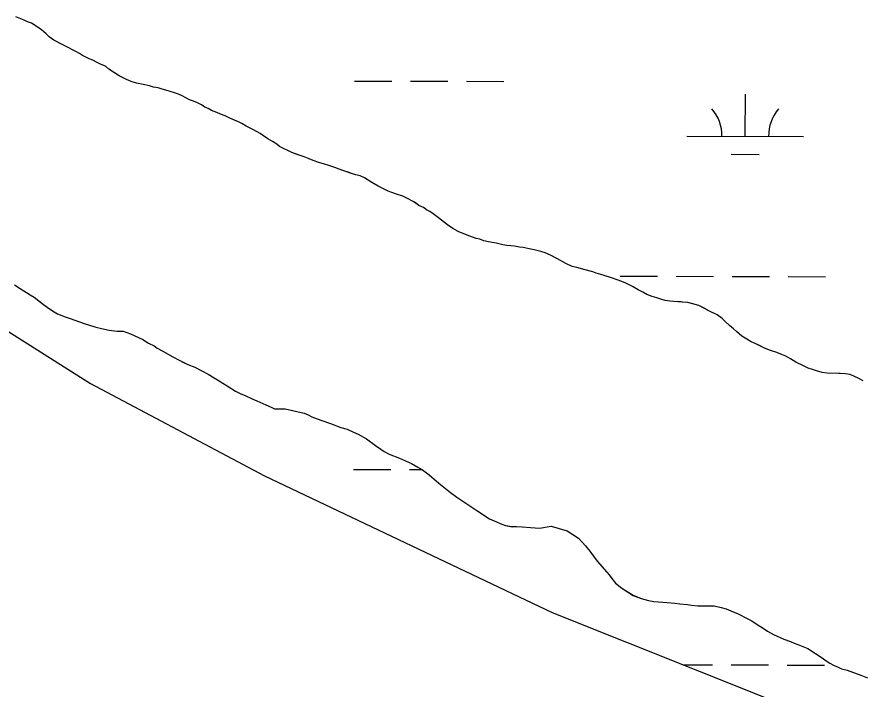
# Model space of a CAD drawing. Extents: x 3161514 to 3199414, y 831166 to 856601.
# Drawn here: x 3193668 to 3194392, y 848781 to 849357 of the extents above; entities that cross this region are included whole.
import ezdxf

# ---------------------------------------------------------------- set-up
doc = ezdxf.new("R2010")
doc.units = 0
for name, color, linetype in [('V-SITE-VEGE', 7, 'Continuous'), ('V-TOPO-SHOR', 7, 'Continuous'), ('V-WETL-SWMP', 7, 'Continuous')]:
    doc.layers.add(name, color=color, linetype=linetype)

msp = doc.modelspace()

# ---------------------------------------------------------------- linework, layer by layer
at = {"layer": 'V-SITE-VEGE'}
for points in [[(3193896.924, 849243.85), (3193893.481, 849245.679), (3193891.096, 849247.514), (3193887.387, 849249.867), (3193883.413, 849252.22), (3193879.702, 849254.84), (3193876.79, 849256.6730000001), (3193871.228, 849259.808), (3193867.781, 849261.637), (3193864.873, 849262.939), (3193861.164, 849265.295), (3193858.254, 849266.599), (3193854.809, 849268.164), (3193850.842, 849269.724), (3193846.8710000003, 849271.8150000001), (3193842.904, 849273.376), (3193839.728, 849274.679), (3193835.23, 849276.4990000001), (3193832.318, 849278.068), (3193829.406, 849279.371), (3193826.491, 849281.203), (3193823.049, 849283.03), (3193819.874, 849284.333), (3193816.436, 849285.633), (3193810.079, 849289.0310000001), (3193806.904, 849290.333), (3193803.466, 849291.634), (3193796.062, 849293.7000000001), (3193792.8880000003, 849294.741), (3193789.449, 849295.777), (3193785.486, 849296.547), (3193782.0500000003, 849297.583), (3193776.5, 849298.607), (3193770.948, 849299.898), (3193766.188, 849301.1900000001), (3193762.219, 849303.015), (3193756.128, 849306.148), (3193752.153, 849308.765), (3193747.1210000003, 849311.905), (3193744.205, 849314.264), (3193740.5, 849315.827), (3193737.321, 849317.658), (3193733.35, 849319.485), (3193730.438, 849320.787), (3193724.616, 849323.659), (3193721.968, 849325.2270000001), (3193718.787, 849327.058), (3193710.052, 849331.496), (3193707.1380000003, 849333.063), (3193699.99, 849336.719), (3193696.0130000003, 849339.6), (3193693.625, 849341.964), (3193689.382, 849345.371), (3193684.874, 849348.777), (3193680.901, 849351.13), (3193677.4620000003, 849352.431), (3193674.5500000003, 849353.735), (3193667.407, 849356.599)], [(3194327.176, 849065.973), (3194324.2660000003, 849067.2760000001), (3194319.506, 849069.096), (3194314.214, 849070.915), (3194308.9220000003, 849072.996), (3194300.98, 849076.911), (3194297.542, 849078.212), (3194293.833, 849080.567), (3194289.593, 849083.182), (3194284.819, 849087.117), (3194282.429, 849089.478), (3194278.983, 849092.3640000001), (3194275.268, 849095.773), (3194272.613, 849098.135), (3194268.372, 849101.278), (3194261.753, 849104.672), (3194252.752, 849109.3740000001), (3194246.4050000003, 849111.187), (3194243.233, 849111.961), (3194238.744, 849112.198), (3194237.951, 849112.459), (3194234.7830000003, 849112.4400000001), (3194227.914, 849113.194), (3194223.951, 849113.7000000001), (3194221.043, 849114.476), (3194216.809, 849116.034), (3194212.58, 849117.067), (3194208.083, 849118.889), (3194204.64, 849120.718), (3194200.671, 849122.807), (3194195.901, 849125.684), (3194192.989, 849126.987), (3194190.077, 849128.554), (3194186.636, 849129.856), (3194182.669, 849131.417), (3194177.9080000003, 849133.24), (3194171.561, 849135.05), (3194168.653, 849135.826), (3194164.686, 849137.125), (3194161.776, 849138.165), (3194154.108, 849140.231), (3194151.2, 849141.008), (3194148.025, 849142.046), (3194144.062, 849142.816), (3194138.7660000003, 849145.425), (3194131.617, 849149.345), (3194125.528, 849152.478), (3194121.029, 849154.5650000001), (3194117.326, 849155.6), (3194111.509, 849157.152), (3194107.282, 849157.92), (3194102.261, 849158.946), (3194099.088, 849159.456), (3194094.861, 849160.226), (3194091.693, 849160.4720000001), (3194088.259, 849160.716), (3194084.822, 849161.49), (3194079.008, 849162.7760000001), (3194072.403, 849163.796), (3194068.436, 849164.828), (3194064.997, 849166.13), (3194061.827, 849166.903), (3194056.535, 849168.721), (3194051.2430000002, 849170.804), (3194046.4790000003, 849172.889), (3194041.978, 849175.238), (3194037.472, 849178.382), (3194032.17, 849182.576), (3194029.52, 849184.411), (3194025.012, 849187.8150000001), (3194022.096, 849189.91), (3194019.448, 849191.479), (3194016.798, 849193.312), (3194012.827, 849195.136), (3194008.585, 849198.282), (3194001.966, 849201.6730000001), (3193999.056, 849202.978), (3193993.7660000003, 849204.797), (3193989.535, 849206.093), (3193986.622, 849207.398), (3193982.653, 849209.2220000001), (3193977.8880000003, 849211.571), (3193972.59, 849214.709), (3193966.233, 849218.633), (3193962.526, 849220.464), (3193958.823, 849221.232), (3193955.917, 849222.27), (3193948.509, 849224.8690000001), (3193944.542, 849226.1680000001), (3193940.839, 849227.466), (3193935.8140000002, 849229.287), (3193931.847, 849230.583), (3193927.085, 849231.875), (3193922.323, 849233.696), (3193918.8850000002, 849234.9990000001), (3193914.6520000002, 849236.821), (3193911.213, 849237.858), (3193906.982, 849239.4180000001), (3193904.072, 849240.459), (3193900.631, 849242.0210000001), (3193896.924, 849243.85)], [(3193666.325, 849127.186), (3193671.095, 849124.042), (3193679.838, 849118.549), (3193683.281, 849116.456), (3193691.237, 849110.165), (3193696.273, 849106.4990000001), (3193700.249, 849103.8790000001), (3193703.161, 849102.3150000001), (3193709.776, 849099.71), (3193714.007, 849098.4130000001), (3193726.174, 849093.996), (3193730.6720000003, 849092.437), (3193735.167, 849091.143), (3193740.983, 849089.591), (3193747.59, 849088.308), (3193754.4590000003, 849087.555), (3193759.477, 849087.319), (3193765.823, 849085.243), (3193776.414, 849080.286), (3193781.181, 849077.147), (3193785.9450000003, 849074.7980000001), (3193788.595, 849072.965), (3193793.363, 849070.3520000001), (3193802.102, 849065.385), (3193807.398, 849062.512), (3193814.812, 849058.856), (3193820.896, 849056.515), (3193832.281, 849050.507), (3193837.579, 849047.3690000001), (3193841.8170000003, 849044.7540000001), (3193844.733, 849042.9230000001), (3193848.4420000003, 849040.568), (3193855.858, 849036.121), (3193860.359, 849033.77), (3193864.0640000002, 849032.208), (3193869.886, 849029.601), (3193874.12, 849027.7760000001), (3193881.796, 849024.388), (3193886.295, 849022.301), (3193889.205, 849020.9990000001), (3193898.184, 849020.786), (3193914.5700000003, 849017.181), (3193918.0100000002, 849015.881), (3193921.1890000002, 849014.05), (3193925.686, 849012.2270000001), (3193929.653, 849010.931), (3193937.061, 849008.332), (3193946.054, 849004.951), (3193951.344, 849003.3960000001), (3193956.9, 849001.051), (3193960.8710000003, 848999.2270000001), (3193968.02, 848995.307), (3193975.7090000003, 848989.544), (3193980.214, 848986.402), (3193983.131, 848984.305), (3193987.3680000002, 848981.954), (3193996.099, 848978.571), (3194006.42, 848974.1410000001), (3194011.981, 848971.003), (3194015.954, 848968.65), (3194021.785, 848964.46), (3194030.005, 848957.378), (3194039.821, 848949.2490000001), (3194045.3880000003, 848945.321), (3194048.832, 848942.964), (3194054.663, 848939.0380000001), (3194062.347, 848933.801), (3194073.474, 848926.738), (3194077.4450000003, 848924.909), (3194083.798, 848922.044), (3194086.97, 848921.005), (3194092.785, 848919.981), (3194096.481, 848920.0040000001), (3194101.235, 848919.7660000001), (3194108.364, 848919.279), (3194112.327, 848919.037), (3194116.287, 848918.7930000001), (3194126.044, 848920.434), (3194139.796, 848916.287), (3194149.598, 848910.008), (3194155.707, 848903.442), (3194159.164, 848898.973), (3194165.548, 848890.562), (3194173.785, 848881.106), (3194175.911, 848878.741), (3194178.041, 848875.585), (3194181.232, 848871.642), (3194186.8000000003, 848867.186), (3194196.338, 848861.169), (3194203.217, 848858.568), (3194209.562, 848856.755), (3194214.055, 848855.987)], [(3194393.558, 849044.963), (3194389.059, 849047.049), (3194386.144, 849048.616), (3194382.4390000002, 849050.181), (3194377.948, 849050.947), (3194373.723, 849051.186), (3194372.666, 849051.18), (3194362.633, 849051.387), (3194358.406, 849052.153), (3194353.382, 849053.447), (3194349.946, 849054.484), (3194346.241, 849055.784), (3194342.272, 849057.609), (3194335.917, 849061.005), (3194331.149, 849063.618), (3194327.176, 849065.973)], [(3194214.055, 848855.987), (3194225.6750000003, 848854.998), (3194232.014, 848854.507), (3194236.503, 848854.003), (3194242.844, 848853.247), (3194246.542, 848852.7390000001), (3194251.826, 848852.242), (3194265.818, 848852.057), (3194271.897, 848850.7710000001), (3194276.128, 848849.7390000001), (3194280.097, 848847.912), (3194286.448, 848845.309), (3194294.126, 848841.393), (3194298.097, 848839.302), (3194303.399, 848835.636), (3194306.842, 848833.545), (3194311.611, 848830.404), (3194316.643, 848827.528), (3194325.64, 848823.6190000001), (3194331.196, 848821.5380000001), (3194334.373, 848820.238), (3194337.5470000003, 848819.1950000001), (3194346.014, 848815.55), (3194358.465, 848807.702), (3194361.912, 848805.0800000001), (3194364.829, 848802.985), (3194368.005, 848801.419), (3194371.974, 848799.594), (3194374.886, 848798.289), (3194379.9080000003, 848796.9990000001), (3194391.549, 848792.839), (3194397.105, 848790.497)]]:
    msp.add_lwpolyline(points, dxfattribs=at)
at = {"layer": 'V-TOPO-SHOR'}
for points in [[(3193922.323, 849233.696), (3193918.8850000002, 849234.9990000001), (3193914.6520000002, 849236.821), (3193911.213, 849237.858), (3193906.982, 849239.4180000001), (3193904.072, 849240.459), (3193900.631, 849242.023), (3193896.924, 849243.85), (3193893.481, 849245.679), (3193891.096, 849247.514), (3193887.387, 849249.867), (3193883.413, 849252.22), (3193879.702, 849254.84), (3193876.788, 849256.6730000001), (3193871.228, 849259.808), (3193867.7830000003, 849261.637), (3193864.873, 849262.939), (3193861.164, 849265.295), (3193858.254, 849266.599), (3193854.811, 849268.164), (3193850.842, 849269.724), (3193846.8710000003, 849271.813), (3193842.904, 849273.376), (3193839.728, 849274.679), (3193835.23, 849276.4990000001), (3193832.318, 849278.068), (3193829.406, 849279.371), (3193826.491, 849281.203), (3193823.049, 849283.03), (3193819.874, 849284.333), (3193816.436, 849285.633), (3193810.0810000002, 849289.0310000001), (3193806.904, 849290.331), (3193803.466, 849291.634), (3193796.062, 849293.702), (3193792.8880000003, 849294.741), (3193789.449, 849295.777), (3193785.486, 849296.547), (3193782.0500000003, 849297.583), (3193776.5, 849298.607), (3193770.948, 849299.898), (3193766.188, 849301.1900000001), (3193762.219, 849303.015), (3193756.128, 849306.148), (3193752.153, 849308.765), (3193747.1210000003, 849311.905), (3193744.205, 849314.264), (3193740.5, 849315.829), (3193737.321, 849317.658), (3193733.35, 849319.485), (3193730.438, 849320.787), (3193724.616, 849323.659), (3193721.968, 849325.2270000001), (3193718.787, 849327.058), (3193710.052, 849331.496), (3193707.1380000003, 849333.0650000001), (3193699.99, 849336.719), (3193696.0130000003, 849339.6), (3193693.625, 849341.964), (3193689.382, 849345.371), (3193684.874, 849348.777), (3193680.901, 849351.13), (3193677.4620000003, 849352.431), (3193674.5500000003, 849353.735), (3193667.407, 849356.599)], [(3194342.272, 849057.609), (3194335.917, 849061.005), (3194331.149, 849063.618), (3194327.176, 849065.973), (3194324.2660000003, 849067.2760000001), (3194319.504, 849069.096), (3194314.214, 849070.915), (3194308.9220000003, 849072.996), (3194304.157, 849075.345), (3194300.98, 849076.911), (3194297.542, 849078.212), (3194293.833, 849080.567), (3194289.593, 849083.182), (3194284.819, 849087.117), (3194282.429, 849089.478), (3194278.983, 849092.3640000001), (3194275.268, 849095.773), (3194272.613, 849098.135), (3194268.372, 849101.278), (3194261.753, 849104.672), (3194257.251, 849107.023), (3194252.752, 849109.3740000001), (3194246.4050000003, 849111.187), (3194243.233, 849111.961), (3194238.744, 849112.198), (3194237.951, 849112.459), (3194234.7830000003, 849112.4400000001), (3194227.914, 849113.194), (3194223.951, 849113.7000000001), (3194221.043, 849114.476), (3194216.809, 849116.034), (3194212.58, 849117.067), (3194208.083, 849118.889), (3194204.64, 849120.718), (3194200.669, 849122.807), (3194195.901, 849125.684), (3194192.989, 849126.987), (3194190.077, 849128.556), (3194186.636, 849129.856), (3194182.669, 849131.419), (3194177.9080000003, 849133.24), (3194171.561, 849135.05), (3194168.653, 849135.826), (3194164.686, 849137.125), (3194161.776, 849138.165), (3194154.108, 849140.231), (3194151.2, 849141.008), (3194148.025, 849142.046), (3194144.062, 849142.816), (3194138.7660000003, 849145.425), (3194131.617, 849149.345), (3194125.528, 849152.478), (3194121.029, 849154.5650000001), (3194117.326, 849155.6), (3194111.509, 849157.152), (3194107.282, 849157.92), (3194102.261, 849158.946), (3194099.088, 849159.456), (3194094.861, 849160.224), (3194091.693, 849160.4720000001), (3194088.259, 849160.716), (3194084.822, 849161.49), (3194079.008, 849162.7760000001), (3194072.403, 849163.796), (3194068.436, 849164.828), (3194064.997, 849166.128), (3194061.825, 849166.903), (3194056.535, 849168.721), (3194051.2430000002, 849170.804), (3194046.4790000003, 849172.889), (3194041.978, 849175.238), (3194037.472, 849178.382), (3194032.17, 849182.576), (3194029.52, 849184.409), (3194025.012, 849187.8150000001), (3194022.096, 849189.91), (3194019.448, 849191.479), (3194016.798, 849193.312), (3194012.827, 849195.136), (3194010.707, 849196.709), (3194008.585, 849198.282), (3194001.966, 849201.676), (3193999.056, 849202.978), (3193993.7660000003, 849204.797), (3193989.535, 849206.093), (3193986.622, 849207.398), (3193982.651, 849209.2220000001), (3193977.8880000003, 849211.571), (3193972.59, 849214.709), (3193966.233, 849218.633), (3193962.526, 849220.462), (3193958.825, 849221.232), (3193955.917, 849222.27), (3193952.2120000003, 849223.571), (3193948.509, 849224.8690000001), (3193944.542, 849226.1680000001), (3193940.839, 849227.466), (3193935.8140000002, 849229.287), (3193931.847, 849230.583), (3193927.085, 849231.875), (3193922.323, 849233.696)], [(3193666.325, 849127.184), (3193671.095, 849124.042), (3193679.838, 849118.549), (3193683.2830000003, 849116.456), (3193688.585, 849112.262), (3193691.237, 849110.165), (3193696.273, 849106.4990000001), (3193700.249, 849103.8790000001), (3193703.161, 849102.313), (3193709.776, 849099.71), (3193714.007, 849098.4130000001), (3193726.174, 849093.996), (3193730.6720000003, 849092.437), (3193735.167, 849091.143), (3193740.983, 849089.591), (3193747.59, 849088.308), (3193754.4590000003, 849087.555), (3193759.477, 849087.319), (3193765.823, 849085.243), (3193776.412, 849080.286), (3193781.181, 849077.147), (3193785.9450000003, 849074.7980000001), (3193788.595, 849072.965), (3193793.363, 849070.3520000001), (3193802.102, 849065.385), (3193807.398, 849062.512), (3193811.105, 849060.683), (3193814.812, 849058.856), (3193820.896, 849056.515), (3193832.281, 849050.507), (3193837.579, 849047.3690000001), (3193841.8170000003, 849044.7540000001), (3193844.733, 849042.9230000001), (3193848.4420000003, 849040.568), (3193855.858, 849036.121), (3193860.359, 849033.77), (3193864.0640000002, 849032.208), (3193869.886, 849029.601), (3193874.12, 849027.7760000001), (3193881.796, 849024.388), (3193886.295, 849022.301), (3193889.205, 849020.9990000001), (3193898.184, 849020.784), (3193914.5700000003, 849017.181), (3193918.0100000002, 849015.881), (3193921.1890000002, 849014.05), (3193925.686, 849012.2270000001), (3193929.653, 849010.931), (3193937.061, 849008.332), (3193946.054, 849004.951), (3193951.344, 849003.3960000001), (3193956.9, 849001.051), (3193960.8710000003, 848999.2270000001), (3193968.02, 848995.307), (3193975.7090000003, 848989.544), (3193980.214, 848986.4)], [(3194393.558, 849044.963), (3194389.059, 849047.049), (3194386.144, 849048.616), (3194382.4390000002, 849050.181), (3194377.948, 849050.947), (3194373.723, 849051.186), (3194372.666, 849051.18), (3194362.633, 849051.387), (3194358.406, 849052.155), (3194353.382, 849053.447), (3194349.946, 849054.484), (3194346.241, 849055.784), (3194342.272, 849057.609)], [(3193980.214, 848986.4), (3193983.131, 848984.305), (3193987.3680000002, 848981.954), (3193996.099, 848978.571), (3194006.418, 848974.1410000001), (3194011.981, 848971.003), (3194015.954, 848968.65), (3194021.785, 848964.46), (3194030.007, 848957.378), (3194039.821, 848949.2490000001), (3194045.3880000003, 848945.321), (3194048.832, 848942.964), (3194054.663, 848939.0380000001), (3194062.347, 848933.801), (3194073.474, 848926.738), (3194077.4450000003, 848924.911), (3194083.798, 848922.044), (3194086.97, 848921.005), (3194092.785, 848919.981), (3194096.481, 848920.0040000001), (3194101.235, 848919.7660000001), (3194108.364, 848919.279), (3194112.327, 848919.035), (3194116.287, 848918.7930000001), (3194126.044, 848920.434), (3194139.796, 848916.287), (3194149.598, 848910.008), (3194155.707, 848903.442), (3194159.164, 848898.973), (3194165.548, 848890.562), (3194173.785, 848881.104), (3194175.911, 848878.741), (3194178.041, 848875.585), (3194181.232, 848871.642), (3194186.8000000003, 848867.186), (3194196.338, 848861.169), (3194203.217, 848858.568), (3194209.562, 848856.755), (3194214.055, 848855.987), (3194225.6750000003, 848854.998), (3194232.014, 848854.507), (3194236.503, 848854.003), (3194242.844, 848853.247), (3194246.542, 848852.7390000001), (3194251.826, 848852.242), (3194265.818, 848852.057), (3194271.897, 848850.7710000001), (3194276.128, 848849.7390000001), (3194280.097, 848847.912), (3194286.448, 848845.309), (3194294.126, 848841.393), (3194298.097, 848839.302), (3194303.399, 848835.636), (3194306.842, 848833.545), (3194311.611, 848830.404), (3194316.643, 848827.528), (3194325.64, 848823.6190000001), (3194331.196, 848821.5380000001), (3194334.373, 848820.238), (3194337.545, 848819.197), (3194346.014, 848815.55), (3194358.465, 848807.702), (3194361.912, 848805.0800000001), (3194364.829, 848802.985), (3194368.005, 848801.419), (3194371.974, 848799.594), (3194374.886, 848798.289), (3194379.9080000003, 848796.9990000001), (3194391.549, 848792.839), (3194397.105, 848790.497)]]:
    msp.add_lwpolyline(points, dxfattribs=at)
at = {"layer": 'V-WETL-SWMP'}
for p, q in [((3193957.7345846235, 849301.6706897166), (3193989.734456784, 849301.582281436)), ((3194005.7343928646, 849301.5380772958), (3194037.7342650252, 849301.4496690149)), ((3194053.734201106, 849301.405464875), (3194085.734073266, 849301.3170565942)), ((3194292.4490192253, 849254.3158402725), (3194292.5484419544, 849290.3156512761)), ((3194242.4492189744, 849254.4539782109), (3194342.448819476, 849254.1777023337)), ((3194280.4064507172, 849238.918074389), (3194304.4063548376, 849238.8517681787)), ((3194185.273840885, 849134.5406548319), (3194217.2737130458, 849134.4522465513)), ((3194233.2736491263, 849134.4080424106), (3194265.2735212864, 849134.3196341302)), ((3194281.273457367, 849134.27542999), (3194313.2733295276, 849134.1870217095)), ((3194329.273265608, 849134.1428175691), (3194361.2731377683, 849134.0544092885)), ((3193956.815821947, 848968.997436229), (3193988.815694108, 848968.9090279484)), ((3194004.815630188, 848968.8648238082), (3194015.6362387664, 848968.8349289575)), ((3194239.5088683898, 848801.7150241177), (3194264.35475861, 848801.6463806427)), ((3194280.35469469, 848801.6021765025), (3194312.354566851, 848801.5137682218)), ((3194328.3545029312, 848801.4695640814), (3194360.3543750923, 848801.3811558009))]:
    msp.add_line(p, q, dxfattribs=at)
for points in [[(3194037.473, 849178.381), (3194032.169, 849182.5750000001), (3194029.519, 849184.408), (3194025.012, 849187.814), (3194022.096, 849189.91), (3194019.447, 849191.479), (3194016.7970000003, 849193.312), (3194012.827, 849195.137), (3194008.585, 849198.2810000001), (3194001.966, 849201.676), (3193999.055, 849202.979), (3193993.765, 849204.797), (3193989.534, 849206.093), (3193986.623, 849207.397), (3193982.6520000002, 849209.223), (3193977.887, 849211.572), (3193972.59, 849214.71), (3193966.232, 849218.634), (3193962.526, 849220.461), (3193958.825, 849221.232), (3193955.916, 849222.2710000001), (3193948.509, 849224.8690000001), (3193944.542, 849226.167), (3193940.839, 849227.466), (3193935.813, 849229.286), (3193931.846, 849230.583), (3193927.086, 849231.876), (3193922.324, 849233.697), (3193918.8850000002, 849234.998), (3193914.651, 849236.822), (3193911.213, 849237.858), (3193906.981, 849239.4180000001), (3193904.071, 849240.458), (3193900.63, 849242.023), (3193896.924, 849243.85), (3193893.482, 849245.6780000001), (3193891.095, 849247.513), (3193887.386, 849249.868), (3193883.413, 849252.221), (3193879.702, 849254.84), (3193876.788, 849256.672), (3193871.227, 849259.808), (3193867.784, 849261.637), (3193864.873, 849262.9400000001), (3193861.164, 849265.295), (3193858.253, 849266.599), (3193854.812, 849268.1630000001), (3193850.843, 849269.725), (3193846.872, 849271.814), (3193842.903, 849273.376), (3193839.728, 849274.6780000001), (3193835.23, 849276.5), (3193832.3170000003, 849278.068), (3193829.406, 849279.371), (3193826.491, 849281.203), (3193823.049, 849283.0310000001), (3193819.874, 849284.333), (3193816.435, 849285.634), (3193810.08, 849289.03), (3193806.9050000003, 849290.332), (3193803.465, 849291.633), (3193796.062, 849293.703), (3193792.8880000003, 849294.741), (3193789.45, 849295.777), (3193785.486, 849296.547), (3193782.049, 849297.583), (3193776.499, 849298.608), (3193770.948, 849299.897), (3193766.1890000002, 849301.1900000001), (3193762.219, 849303.015), (3193756.129, 849306.149), (3193752.154, 849308.7660000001), (3193747.1210000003, 849311.9060000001), (3193744.204, 849314.265), (3193740.499, 849315.828), (3193737.321, 849317.658), (3193733.3510000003, 849319.484), (3193730.4390000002, 849320.787), (3193724.615, 849323.659), (3193721.967, 849325.228), (3193718.788, 849327.058), (3193710.052, 849331.496), (3193707.139, 849333.064), (3193699.99, 849336.719), (3193696.014, 849339.601), (3193693.625, 849341.963), (3193689.382, 849345.371), (3193684.875, 849348.777), (3193680.9020000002, 849351.131), (3193677.463, 849352.431), (3193674.551, 849353.735), (3193667.407, 849356.599)], [(3193470.509, 849207.68), (3193731.545, 849042.593), (3193880.548, 848963.589), (3194127.042, 848846.533), (3194316.735, 848770.927), (3194528.7830000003, 848668.482), (3194637.427, 848621.5040000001), (3194711.122, 848584.377), (3194738.115, 848484.0750000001), (3194733.3340000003, 848393.113), (3194658.194, 848309.6900000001)], [(3194393.557, 849044.963), (3194389.058, 849047.049), (3194386.145, 849048.617), (3194382.44, 849050.18), (3194377.948, 849050.947), (3194373.723, 849051.187), (3194372.667, 849051.181), (3194362.634, 849051.388), (3194358.406, 849052.1560000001), (3194353.383, 849053.448), (3194349.9450000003, 849054.484), (3194346.242, 849055.784), (3194342.272, 849057.609), (3194335.917, 849061.005), (3194331.15, 849063.618), (3194327.177, 849065.9720000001), (3194324.2660000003, 849067.275), (3194319.504, 849069.096), (3194314.214, 849070.914), (3194308.9220000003, 849072.996), (3194300.98, 849076.911), (3194297.541, 849078.212), (3194293.832, 849080.567), (3194289.593, 849083.183), (3194284.819, 849087.116), (3194282.43, 849089.478), (3194278.982, 849092.363), (3194275.267, 849095.774), (3194272.613, 849098.135), (3194268.372, 849101.279), (3194261.753, 849104.6730000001), (3194252.751, 849109.3740000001), (3194246.4050000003, 849111.186), (3194243.232, 849111.96), (3194238.7430000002, 849112.199), (3194237.95, 849112.458), (3194234.782, 849112.441), (3194227.914, 849113.194), (3194223.951, 849113.699), (3194221.043, 849114.475), (3194216.81, 849116.035), (3194212.5810000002, 849117.067), (3194208.082, 849118.89), (3194204.64, 849120.718), (3194200.669, 849122.808), (3194195.901, 849125.685), (3194192.989, 849126.988), (3194190.077, 849128.556), (3194186.637, 849129.856), (3194182.669, 849131.4180000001), (3194177.907, 849133.2390000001), (3194171.561, 849135.051), (3194168.6520000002, 849135.827), (3194164.685, 849137.1240000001), (3194161.775, 849138.164), (3194154.108, 849140.232), (3194151.2, 849141.008), (3194148.026, 849142.046), (3194144.062, 849142.816), (3194138.767, 849145.426), (3194131.617, 849149.345), (3194125.528, 849152.479), (3194121.028, 849154.5650000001), (3194117.326, 849155.6), (3194111.5100000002, 849157.1510000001), (3194107.282, 849157.92), (3194102.2600000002, 849158.947), (3194099.089, 849159.457), (3194094.861, 849160.225), (3194091.6920000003, 849160.4720000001), (3194088.259, 849160.716), (3194084.822, 849161.4890000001), (3194079.007, 849162.7760000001), (3194072.4020000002, 849163.795), (3194068.436, 849164.828), (3194064.997, 849166.1290000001), (3194061.824, 849166.903), (3194056.534, 849168.721), (3194051.2430000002, 849170.8030000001), (3194046.4790000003, 849172.888), (3194041.978, 849175.238), (3194037.473, 849178.381)], [(3193666.326, 849127.184), (3193671.096, 849124.0430000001), (3193679.838, 849118.549), (3193683.282, 849116.456), (3193691.237, 849110.165), (3193696.274, 849106.498), (3193700.248, 849103.88), (3193703.161, 849102.313), (3193709.776, 849099.71), (3193714.007, 849098.414), (3193726.1750000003, 849093.995), (3193730.6720000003, 849092.437), (3193735.167, 849091.142), (3193740.984, 849089.591), (3193747.591, 849088.308), (3193754.4590000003, 849087.555), (3193759.4760000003, 849087.319), (3193765.823, 849085.243), (3193776.411, 849080.287), (3193781.181, 849077.1460000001), (3193785.946, 849074.797), (3193788.596, 849072.964), (3193793.362, 849070.351), (3193802.102, 849065.385), (3193807.398, 849062.511), (3193814.811, 849058.856), (3193820.896, 849056.515), (3193832.281, 849050.507), (3193837.579, 849047.3690000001), (3193841.8170000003, 849044.753), (3193844.732, 849042.922), (3193848.441, 849040.567), (3193855.858, 849036.121), (3193860.359, 849033.77), (3193864.063, 849032.207), (3193869.886, 849029.6), (3193874.12, 849027.7760000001), (3193881.795, 849024.388), (3193886.294, 849022.301), (3193889.2060000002, 849020.998), (3193898.183, 849020.784), (3193914.5700000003, 849017.181), (3193918.0100000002, 849015.88), (3193921.188, 849014.05), (3193925.686, 849012.228), (3193929.653, 849010.93), (3193937.06, 849008.332), (3193946.054, 849004.951), (3193951.343, 849003.397), (3193956.9, 849001.052), (3193960.87, 848999.2270000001), (3193968.02, 848995.307), (3193975.708, 848989.5430000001), (3193980.214, 848986.4), (3193983.13, 848984.305), (3193987.367, 848981.953), (3193996.098, 848978.5700000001), (3194006.418, 848974.1410000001), (3194011.98, 848971.0040000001), (3194015.953, 848968.6510000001), (3194021.784, 848964.46), (3194030.008, 848957.378), (3194039.821, 848949.25), (3194045.387, 848945.322), (3194048.833, 848942.965), (3194054.663, 848939.0380000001), (3194062.348, 848933.802), (3194073.475, 848926.737), (3194077.446, 848924.911), (3194083.798, 848922.0430000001), (3194086.971, 848921.005)], [(3194086.971, 848921.005), (3194092.785, 848919.982), (3194096.481, 848920.003), (3194101.234, 848919.7660000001), (3194108.364, 848919.278), (3194116.287, 848918.794), (3194126.045, 848920.434), (3194139.796, 848916.287), (3194149.599, 848910.007), (3194155.708, 848903.441), (3194159.165, 848898.973), (3194165.548, 848890.561), (3194173.786, 848881.104), (3194175.911, 848878.74), (3194178.041, 848875.584), (3194181.231, 848871.643), (3194186.8000000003, 848867.186), (3194196.3370000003, 848861.1680000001), (3194203.216, 848858.567), (3194209.562, 848856.755), (3194214.054, 848855.988), (3194225.6750000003, 848854.998), (3194232.014, 848854.506), (3194236.504, 848854.003), (3194242.844, 848853.247), (3194246.543, 848852.74), (3194251.826, 848852.242), (3194265.818, 848852.057), (3194271.897, 848850.7710000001), (3194276.127, 848849.7390000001), (3194280.097, 848847.9130000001), (3194286.448, 848845.309), (3194294.126, 848841.393), (3194298.097, 848839.3030000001), (3194303.398, 848835.637), (3194306.841, 848833.545), (3194311.611, 848830.404), (3194316.643, 848827.528), (3194325.6410000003, 848823.6190000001), (3194331.196, 848821.539), (3194334.372, 848820.237), (3194337.545, 848819.198), (3194346.014, 848815.55), (3194358.465, 848807.701), (3194361.912, 848805.0800000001), (3194364.828, 848802.985), (3194368.005, 848801.419), (3194371.975, 848799.593), (3194374.886, 848798.29), (3194379.909, 848796.998), (3194391.548, 848792.84), (3194397.105, 848790.496)]]:
    msp.add_lwpolyline(points, dxfattribs=at)
for centre, radius, start, end in [((3194237.207615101, 849254.943263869), 35.24628790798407, 359.06988627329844, 40.61354460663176), ((3194347.693045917, 849254.6380180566), 35.24628790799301, 139.06988132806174, 180.61353966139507)]:
    msp.add_arc(centre, radius, start, end, dxfattribs=at)

doc.saveas('drawing.dxf')
